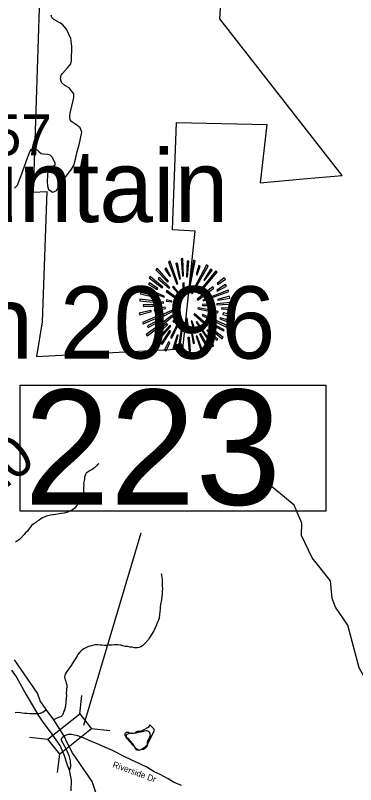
# Model space of a CAD drawing. Extents: x 1159738 to 1321356, y 736314 to 882035.
# Drawn here: x 1256564 to 1260699, y 838092 to 847453 of the extents above; entities that cross this region are included whole.
import ezdxf

# ---------------------------------------------------------------- set-up
doc = ezdxf.new("R2010")
doc.units = 0
for name, color, linetype in [('Exist Boundary Land Use Gamelands State NC Wildlife Resources Commission', 7, 'Continuous'), ('Exist Geographical Mountain Summit CELL', 7, 'Continuous'), ('Exist Geographical Mountain Summit Elevation Number Label', 7, 'Continuous'), ('Exist Geographical Mountain Summit Label', 7, 'Continuous'), ('Exist Hydrographic Creek Single Shore', 7, 'Continuous'), ('Exist Hydrographic Misc Water Feature', 7, 'Continuous'), ('Exist Hydrographic Pond Under 1500 Sq Ft', 7, 'Continuous'), ('Exist Road Non-System Type 51', 7, 'Continuous'), ('Exist Road Secondary Mileage Hundredths English Label', 7, 'Continuous'), ('Exist Road Secondary Structure Standard Bridge CELL', 7, 'Continuous'), ('Exist Road Secondary Structure Standard Bridge Number Label', 7, 'Continuous'), ('Exist Road Secondary Type 51 Attributed', 7, 'Continuous'), ('Exist Road Secondary Type 51 Label', 7, 'Continuous'), ('Exist Road Secondary Type 51 Number Label', 7, 'Continuous')]:
    doc.layers.add(name, color=color, linetype=linetype)

msp = doc.modelspace()

# ---------------------------------------------------------------- linework, layer by layer
at = {"layer": 'Exist Boundary Land Use Gamelands State NC Wildlife Resources Commission'}
msp.add_lwpolyline([(1256900.5, 849036.8), (1256777.9, 845301.5), (1256945.9, 845309.5), (1256889.9, 843721.7), (1256821.8, 843301.8), (1258597.6, 843393.7), (1258749.6, 844825.6), (1258473.6, 844841.5), (1258521.6, 846149.4), (1259621.5, 846125.4), (1259537.5, 845413.5), (1260061.5, 845465.5), (1260537.4, 845505.5), (1259049.5, 847409.2), (1259093.6, 848121.1)], dxfattribs=at)
at = {"layer": 'Exist Geographical Mountain Summit CELL'}
for points in [[(1258423.3, 844451.4), (1258528.1, 844183.8), (1258539.8, 844188), (1258443.8, 844461.4)], [(1258558.7, 844243.4), (1258568.8, 844246.3), (1258532.6, 844438.1), (1258515.1, 844433.7)], [(1258577.6, 844489), (1258593.8, 844281.1), (1258606.6, 844282.7), (1258601, 844493.3)], [(1258641.6, 844272.6), (1258657.3, 844272.6), (1258671.9, 844461.4), (1258650.1, 844461.4)], [(1258689.5, 844159), (1258749.1, 844467.2), (1258727.2, 844474.4), (1258676.4, 844162)], [(1258269.4, 844358.3), (1258413.2, 844208.5), (1258426.5, 844218.6), (1258285.5, 844377.2)], [(1258379.7, 844364), (1258442.2, 844276.9), (1258449.6, 844282.7), (1258395.9, 844380.1)], [(1258702.5, 844071.8), (1258714.2, 844064.6), (1258908.9, 844403.1), (1258887.1, 844417.9)], [(1258760.5, 844300), (1258773.8, 844295.5), (1258811.6, 844403.1), (1258792.7, 844410.3)], [(1258786.8, 844077.6), (1258795.6, 844069), (1259018, 844326.1), (1259001.9, 844345.1)], [(1258936.6, 844364), (1258852.3, 844230.3), (1258864, 844225.8), (1258953.9, 844351.1)], [(1258188, 844259.3), (1258346.4, 844137.2), (1258355.2, 844146), (1258202.5, 844276.9)], [(1258301.2, 844247.6), (1258432.1, 844131.4), (1258440.9, 844140.1), (1258312.9, 844268.1)], [(1259018, 844189.6), (1259025.3, 844179.5), (1259116.8, 844244.7), (1259102.2, 844259.3)], [(1258096.5, 844140.1), (1258186.4, 844105.3), (1258190.9, 844117), (1258102.3, 844160.6)], [(1258183.6, 844183.8), (1258286.8, 844118.3), (1258295.6, 844128.7), (1258195.2, 844199.7)], [(1258474.4, 844146), (1258529.7, 844080.3), (1258538.2, 844089.1), (1258487.4, 844157.7)], [(1258599.4, 844195.5), (1258605, 844079.1), (1258615.4, 844080.3), (1258615.4, 844196.8)], [(1259018, 844098.1), (1259128.3, 844157.7), (1259116.8, 844177.9), (1259012.3, 844108.2)], [(1258084.8, 844063), (1258250.4, 844025.2), (1258254.9, 844038.4), (1258089.3, 844081.9)], [(1258250.4, 844071.8), (1258372.5, 844023.9), (1258377, 844032.4), (1258259.3, 844088)], [(1258395.9, 844093.6), (1258496.2, 844017.9), (1258504.7, 844029.6), (1258406, 844106.6)], [(1258773.8, 843997.7), (1258781, 843987.6), (1258975.7, 844131.4), (1258962.8, 844148.9)], [(1258841.9, 843986.1), (1258846.4, 843977.2), (1259158.9, 844092), (1259151.7, 844110.9)], [(1258074.4, 843978.8), (1258362.4, 843951.1), (1258363.7, 843962.8), (1258074.4, 843999)], [(1258397.2, 843974.4), (1258465.6, 843965.6), (1258467.2, 843974.4), (1258400.2, 843991.7)], [(1259025.3, 843986.1), (1259172.2, 844012.3), (1259166.3, 844034), (1259019.6, 843995)], [(1258122.8, 843909.1), (1258241.6, 843914.9), (1258241.6, 843929.3), (1258118.3, 843929.3)], [(1258252.1, 843872.9), (1258256.2, 843853.8), (1258388.7, 843887.3), (1258385.8, 843901.9)], [(1258779.4, 843880.1), (1259022.4, 843832.2), (1259026.8, 843849.5), (1258783.9, 843894.5)], [(1258837.9, 843935.4), (1258837.9, 843923.7), (1258958.4, 843923.7), (1258961.2, 843943.8)], [(1259010.7, 843930.9), (1259220.1, 843943.8), (1259221.4, 843962.8), (1259012.3, 843943.8)], [(1259070.3, 843883), (1259176.4, 843874), (1259176.4, 843891.5), (1259071.9, 843895.8)], [(1258068.8, 843827.7), (1258074.4, 843807.2), (1258218.6, 843849.5), (1258209.8, 843862.5)], [(1258107.9, 843717), (1258118.3, 843698.4), (1258299.9, 843778.2), (1258294, 843797.1)], [(1258323, 843691.1), (1258334.7, 843676.3), (1258472.8, 843789.9), (1258465.6, 843800)], [(1258362.4, 843816), (1258371.2, 843797.1), (1258486.1, 843858), (1258481.8, 843871.3)], [(1258477.3, 843728.7), (1258490.3, 843717), (1258531, 843782.5), (1258523.6, 843788.3)], [(1258734.7, 843811.7), (1258888.7, 843670.6), (1258898.8, 843688), (1258741.9, 843820.5)], [(1258834.7, 843801.6), (1259147.4, 843648.8), (1259154.6, 843670.6), (1258840.8, 843813.1)], [(1259086.5, 843814.4), (1259199.6, 843785.4), (1259202.5, 843807.2), (1259090.5, 843832.2)], [(1258177.9, 843653.3), (1258294, 843720.1), (1258285.5, 843734.6), (1258169.1, 843673.4)], [(1258337.9, 843617), (1258414.8, 843689.5), (1258401.5, 843698.4), (1258320.1, 843629.9)], [(1258449.6, 843531.2), (1258467.2, 843524), (1258573.2, 843757.7), (1258563.2, 843760.9)], [(1258535.3, 843349.5), (1258554.2, 843345), (1258605, 843702.4), (1258592.1, 843705.6)], [(1258637.2, 843765.2), (1258653, 843617), (1258670.6, 843618.2), (1258650.1, 843768.1)], [(1258701.2, 843730.3), (1258736, 843611), (1258752, 843618.2), (1258709.7, 843734.6)], [(1258759.2, 843721.3), (1258961.2, 843422.1), (1258975.7, 843433.6), (1258769.3, 843725.8)], [(1259048.5, 843760.9), (1259132.8, 843728.7), (1259140, 843746.3), (1259054.3, 843773.7)], [(1258153, 843570.3), (1258164.6, 843554.3), (1258278.2, 843638.7), (1258267.7, 843651.6)], [(1258276.7, 843491.8), (1258288.3, 843481.7), (1258451.2, 843672.2), (1258439.5, 843680.6)], [(1258436.6, 843617), (1258336.3, 843459.9), (1258349.1, 843449.8), (1258452.6, 843608.1)], [(1258888.7, 843618.2), (1259009.1, 843501.9), (1259022.4, 843512.3), (1258897.5, 843628.3)], [(1258955.5, 843621.1), (1259077.5, 843517.9), (1259090.5, 843532.5), (1258962.8, 843631.5)], [(1258991.8, 843664.9), (1259092.1, 843612.6), (1259102.2, 843627.1), (1259000.7, 843680.6)], [(1258496.2, 843390.2), (1258544.1, 843561.5), (1258529.7, 843563.1), (1258478.6, 843394.2)], [(1258661.8, 843531.2), (1258676.4, 843361.2), (1258692.4, 843365.2), (1258679.1, 843531.2)], [(1258740.3, 843464.2), (1258718.5, 843583.6), (1258705.4, 843583.6), (1258723, 843459.9)], [(1258759.2, 843550.1), (1258829.1, 843350.8), (1258846.4, 843358), (1258770.9, 843553)], [(1258801.2, 843573.2), (1258865.3, 843455.4), (1258881.5, 843464.2), (1258816.1, 843579.1)], [(1258377, 843382.8), (1258395.9, 843371.3), (1258439.5, 843470), (1258426.5, 843478.8)]]:
    msp.add_lwpolyline(points, close=True, dxfattribs=at)
at = {"layer": 'Exist Hydrographic Creek Single Shore'}
for points in [[(1257157.5, 838679.9), (1257030.9, 838880.3), (1256939, 839006.2), (1256863.2, 839113), (1256832.2, 839205.5), (1256551.2, 839611.7)], [(1258133.2, 835644.1), (1258109.3, 835995.8), (1257992.3, 836658), (1257496.3, 838128.7), (1257259, 838478.1), (1257192.7, 838599.7), (1257157.5, 838679.9)]]:
    msp.add_lwpolyline(points, dxfattribs=at)
at = {"layer": 'Exist Hydrographic Misc Water Feature'}
for points in [[(1257576.7, 841993.7), (1257560.5, 841986.1), (1257552.2, 841974.4), (1257537.8, 841958.7), (1257523.5, 841947), (1257511.2, 841937.3), (1257495, 841927.8), (1257474.6, 841914.3), (1257448.3, 841899), (1257425.7, 841881.6), (1257413.1, 841857.9), (1257404.5, 841834), (1257404, 841816.1), (1257401.4, 841790.1), (1257390.6, 841756.3), (1257393.8, 841734.2), (1257393.2, 841708.2), (1257391.8, 841650.2), (1257384.9, 841614.4), (1257365.6, 841566.9), (1257348.7, 841537.3), (1257334.3, 841517.7), (1257301.3, 841478.5), (1257282.6, 841452.9), (1257262.3, 841439.5), (1257235.7, 841424.1), (1257209.5, 841412.8), (1257185.3, 841405.4), (1257155, 841394.2), (1257120.9, 841391), (1257028.4, 841375.4), (1256992.2, 841370.4), (1256958, 841363.2), (1256941.9, 841357.7), (1256911.7, 841348.4), (1256893.4, 841336.9), (1256871.1, 841325.5), (1256852.6, 841311.9), (1256826.1, 841292.6), (1256811.9, 841281), (1256789.3, 841265.5), (1256760.8, 841244.3), (1256742.3, 841222.7), (1256723.6, 841197.2), (1256709.2, 841177.5), (1256688.7, 841158), (1256670, 841134.5), (1256626.7, 841087.6), (1256612.4, 841074), (1256563.5, 841041.2)], [(1260897.2, 839334.2), (1260798.2, 839411.7), (1260743.3, 839511.2), (1260606.2, 840032.7), (1260453.2, 840252.3), (1260414.2, 840354.9), (1260395.2, 840571.9), (1260169.2, 840852.2), (1260042.2, 841123.9), (1260046.2, 841274.9), (1259952.2, 841493.4), (1259601.1, 841786.1)], [(1258336.8, 840659.2), (1258340.6, 840647.1), (1258340.2, 840635.1), (1258345.7, 840610.9), (1258347, 840588.9), (1258348.6, 840568.8), (1258345.8, 840540.9), (1258349.1, 840512.8), (1258350.2, 840478.7), (1258349.3, 840442.7), (1258346.5, 840414.8), (1258343.8, 840384.8), (1258340.7, 840340.9), (1258327.2, 840283.1), (1258324.6, 840261.2), (1258323.6, 840227.2), (1258321, 840195.3), (1258316.1, 840161.4), (1258310.9, 840119.5), (1258302.2, 840091.7), (1258291.5, 840067.9), (1258278.8, 840038.3), (1258247, 839965), (1258196.9, 839888.3), (1258180.1, 839858.7), (1258147.1, 839817.5), (1258110.1, 839782.5), (1258087.7, 839767), (1258067.5, 839761.5), (1258043.3, 839756.2), (1258011.3, 839757), (1257983.6, 839765.7), (1257957.5, 839764.4), (1257929.7, 839771.1), (1257897.6, 839773.9), (1257867.9, 839780.7), (1257844, 839789.3), (1257808.1, 839792.2), (1257790.2, 839792.7), (1257768.1, 839791.3), (1257742, 839789.9), (1257700, 839787), (1257673.9, 839785.7), (1257647.9, 839786.4), (1257619.9, 839787.1), (1257595.9, 839789.7), (1257566.1, 839794.5), (1257543.9, 839793.1), (1257529.9, 839791.4), (1257499.6, 839784.2), (1257473.6, 839776.9), (1257451.3, 839771.4), (1257427, 839762), (1257404.7, 839748.6), (1257382.5, 839735.2), (1257363.9, 839719.7), (1257345.5, 839702.1), (1257324.8, 839676.6), (1257314.5, 839660.9), (1257289.4, 839619.5), (1257266.3, 839582.1), (1257241.3, 839540.7), (1257222.5, 839513.1), (1257195.6, 839479.8), (1257181.1, 839456.2), (1257170.5, 839436.4), (1257161.7, 839404.6), (1257165.2, 839382.5), (1257166.8, 839368.5), (1257178.3, 839352.2), (1257181.7, 839328.1), (1257189.2, 839305.9), (1257190.8, 839291.8), (1257188.5, 839277.9), (1257185.9, 839255.9), (1257183.3, 839232), (1257182.7, 839208), (1257185.8, 839173.9), (1257182.9, 839143.9), (1257177.7, 839092), (1257172.5, 839046.1), (1257161.3, 839002.4), (1257150.8, 838980.6), (1257141.9, 838950.9), (1257131.6, 838935.1), (1257119.2, 838921.4), (1257100.9, 838911.9), (1257080.8, 838906.4), (1257058.6, 838896.9), (1257030.9, 838880.3)], [(1256560.1, 838969.9), (1256590.2, 838973.1), (1256622.2, 838970.2), (1256646.1, 838965.6), (1256673.9, 838962.9), (1256703.9, 838962.2), (1256735.9, 838959.3), (1256770, 838958.5), (1256797.9, 838957.7), (1256824, 838957.1), (1256848, 838958.5), (1256864.1, 838960), (1256874.2, 838963.7), (1256886.2, 838967.4), (1256894.4, 838973.3), (1256904.6, 838979), (1256939, 839006.2)], [(1257970, 838610.9), (1257958.3, 838623.2), (1257940.8, 838643.7), (1257927.1, 838656.1), (1257919.4, 838664.2), (1257909.4, 838672.6), (1257898, 838690.8), (1257896.2, 838698.9), (1257898.5, 838708.8), (1257902.8, 838720.7), (1257915, 838728.4), (1257925.1, 838732.2), (1257933, 838730), (1257943, 838727.7), (1257954.9, 838721.4), (1257964.7, 838719.2), (1257974.7, 838718.9), (1257986.7, 838718.6), (1257998.7, 838718.3), (1258033, 838723.4), (1258057.1, 838728.8), (1258083.2, 838734.1), (1258105.4, 838737.5), (1258121.5, 838741.1), (1258133.6, 838744.8), (1258151.7, 838750.3), (1258161.8, 838750.1), (1258175.6, 838745.7), (1258183.5, 838739.5), (1258189.3, 838735.4), (1258193.1, 838727.3), (1258195, 838721.2), (1258196.7, 838711.2), (1258200.2, 838691.1), (1258197.9, 838681.2), (1258195.7, 838671.1), (1258185.1, 838649.4), (1258174.6, 838631.7), (1258170.5, 838625.8), (1258168.2, 838613.8), (1258166, 838605.9), (1258165.8, 838593.9), (1258169.3, 838579.8), (1258167, 838565.8), (1258156.5, 838548.1), (1258148.2, 838538.3), (1258132, 838526.7), (1258117.8, 838521.1), (1258093.6, 838513.7), (1258069.5, 838510.3), (1258055.5, 838510.7), (1258043.4, 838513), (1258035.6, 838517.2), (1258025.9, 838527.4), (1258018.2, 838541.6), (1258005, 838570), (1257995.3, 838582.3), (1257979.8, 838600.7), (1257970, 838610.9)]]:
    msp.add_lwpolyline(points, dxfattribs=at)
at = {"layer": 'Exist Hydrographic Pond Under 1500 Sq Ft'}
msp.add_lwpolyline([(1257909.3, 838698.3), (1257910.6, 838659.4), (1257930.7, 838643), (1257987.2, 838577.7), (1258031.2, 838531.1), (1258050.1, 838518.6), (1258073.9, 838512.3), (1258090.3, 838521.1), (1258125.4, 838541.2), (1258151.8, 838562.6), (1258166.9, 838575.1), (1258256.1, 838749.9), (1258244.8, 838772.5), (1258205.8, 838812.7), (1258199.5, 838817.8), (1258176.9, 838788.9), (1258116.6, 838754.9), (1258080.2, 838739.8), (1258055.1, 838742.3), (1258027.4, 838732.3), (1258009.8, 838715.9), (1257975.9, 838718.5), (1257945.8, 838713.4)], close=True, dxfattribs=at)
at = {"layer": 'Exist Road Non-System Type 51'}
msp.add_lwpolyline([(1256552.7, 845350), (1256587.8, 845385.1), (1256634.7, 845504.6), (1256711.9, 845720.2), (1256740, 845790.5), (1256761.1, 845823.3), (1256784.5, 845830.3), (1256829, 845816.2), (1256852.4, 845790.5), (1256878.2, 845774.1), (1256901.6, 845769.4), (1256953.1, 845762.4), (1256981.2, 845755.3), (1257011.6, 845727.2), (1257042, 845656.9), (1257042, 845633.5), (1257016.3, 845603), (1256962.4, 845567.9), (1256953.1, 845516.3), (1256950.7, 845427.3), (1256955.4, 845378.1), (1256967.1, 845335.9), (1256997.6, 845312.5), (1257016.3, 845303.1), (1257039.7, 845310.2), (1257063.1, 845321.9), (1257079.5, 845354.7), (1257121.6, 845425), (1257177.8, 845492.9), (1257238.7, 845567.9), (1257273.8, 845624.1), (1257297.2, 845717.8), (1257313.6, 845797.5), (1257337, 845877.2), (1257371.6, 846030.6), (1257350.5, 846084.5), (1257310.7, 846114.9), (1257249.9, 846157.1), (1257231.1, 846180.5), (1257224.1, 846222.7), (1257231.1, 846264.9), (1257249.9, 846349.2), (1257275.6, 846454.6), (1257273.3, 846499.2), (1257247.5, 846536.6), (1257217.1, 846569.5), (1257163.2, 846599.9), (1257123.4, 846637.4), (1257111.7, 846679.6), (1257118.8, 846726.4), (1257137.5, 846745.2), (1257198.4, 846815.5), (1257235.8, 846864.7), (1257247.2, 846900.3), (1257251.8, 847073.7), (1257237.8, 847172.1), (1257183.9, 847284.6), (1257134.8, 847340.8), (1257102, 847361.9), (1257029.4, 847401.7), (1257006, 847427.5), (1256999, 847455.6)], dxfattribs=at)
at = {"layer": 'Exist Road Secondary Structure Standard Bridge CELL'}
for p, q in [((1257347.1, 838951.8), (1257372.8, 839176.7)), ((1257487.8, 838774.6), (1257712.7, 838748.8)), ((1256733.3, 838670.1), (1256958.2, 838644.3)), ((1257076.4, 838238.1), (1257102.2, 838463))]:
    msp.add_line(p, q, dxfattribs=at)
msp.add_lwpolyline([(1256958.2, 838644.3), (1257346.4, 838952.7), (1257490.4, 838771.3), (1257102.2, 838463)], close=True, dxfattribs=at)
at = {"layer": 'Exist Road Secondary Structure Standard Bridge Number Label'}
msp.add_line((1257394.6, 838813.6), (1258092.7, 841154.3), dxfattribs=at)
msp.add_lwpolyline([(1256619.9, 842954.8), (1260335.8, 842954.8), (1260335.8, 841418.3), (1256619.9, 841418.3)], close=True, dxfattribs=at)
at = {"layer": 'Exist Road Secondary Type 51 Attributed'}
for points in [[(1257220.9, 838269.2), (1257197.6, 838329.2), (1257155.8, 838453.3), (1257106.7, 838568.8), (1256988.8, 838734.7), (1256901.6, 838853.9), (1256852.5, 838923.9), (1256667.2, 839240.5), (1256623.5, 839324.2), (1256570.7, 839415.4), (1256519.6, 839485.8)], [(1257157.5, 838679.9), (1257135.6, 838663.9), (1257121.4, 838648.9), (1257121.4, 838632.9), (1257180.4, 838522.3), (1257214.8, 838446.1), (1257230.7, 838379.8), (1257234.4, 838312.2), (1257220.9, 838269.2)], [(1258581.9, 838083.2), (1258486.4, 838123.7), (1258419.3, 838161.3), (1258322.5, 838214), (1258251.3, 838248.3), (1258160.8, 838304.3), (1258030.1, 838363.6), (1257901.7, 838425.2), (1257743.6, 838505.4), (1257658.5, 838541.7), (1257577.4, 838581.8), (1257488.3, 838618.2), (1257407, 838652.6), (1257356.8, 838671.7), (1257322.4, 838685.4), (1257280.7, 838694.4), (1257244.2, 838703), (1257206.2, 838700.5), (1257180.8, 838691.9), (1257157.5, 838679.9)], [(1257243.7, 838015.4), (1257246.7, 838145.1), (1257220.9, 838269.2)]]:
    msp.add_lwpolyline(points, dxfattribs=at)

# ---------------------------------------------------------------- texts
at = {"layer": 'Exist Geographical Mountain Summit Elevation Number Label'}
msp.add_text('Elevation 2096', height=880, dxfattribs=at).set_placement((1251936.9, 843276.3))
at = {"layer": 'Exist Geographical Mountain Summit Label'}
msp.add_text('Barrett Mountain', height=880, dxfattribs=at).set_placement((1250454.1, 844937.1))
at = {"layer": 'Exist Road Secondary Mileage Hundredths English Label'}
msp.add_text('1.20', height=500, rotation=38.2762, dxfattribs=at).set_placement((1255810.8, 841192.4))
at = {"layer": 'Exist Road Secondary Structure Standard Bridge Number Label'}
msp.add_text('223', height=1400, dxfattribs=at).set_placement((1256670.1, 841497.4))
at = {"layer": 'Exist Road Secondary Type 51 Label'}
msp.add_text('Riverside Dr', height=75, rotation=339.75811, dxfattribs=at).set_placement((1257739.5, 838307.5))
at = {"layer": 'Exist Road Secondary Type 51 Number Label'}
msp.add_text('1557', height=500, dxfattribs=at).set_placement((1255520, 845748.2))

doc.saveas('drawing.dxf')
